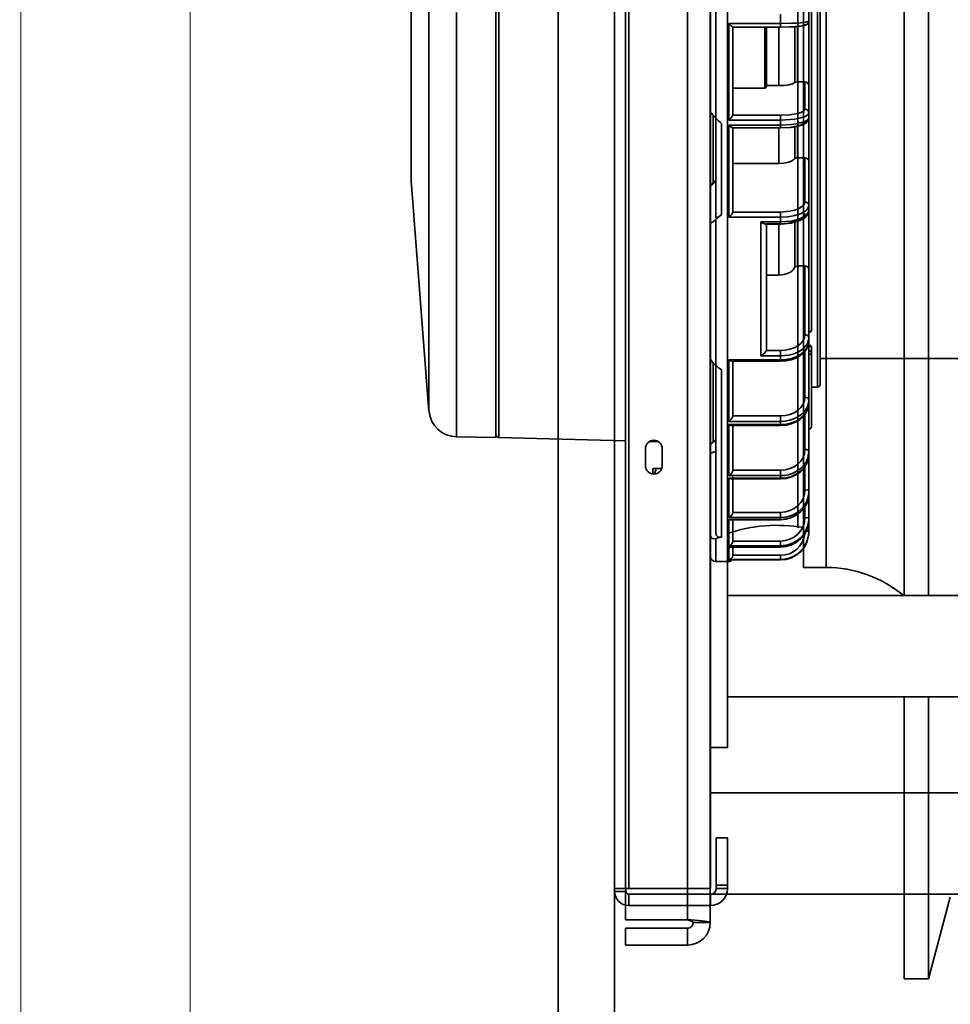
# Model space of a CAD drawing. Header units: millimetres. Extents: x -1465 to 393277, y -3788 to 454312.
# Tile 460 of 656: x 371047 to 371212, y 7473 to 7648. Entities that reach past the tile are written whole.
import ezdxf

# ---------------------------------------------------------------- set-up
doc = ezdxf.new("R2010")
doc.units = ezdxf.units.MM
doc.header["$XCLIPFRAME"] = 2
for name, color, linetype in [('AHU03-3-42950OBJ', 8, 'Continuous'), ('AHU03-3-68109OBJ', 8, 'Continuous'), ('AHU03-3-68635OBJ', 8, 'Continuous'), ('AHU03-3-7365DXF_CONTINUOUS_LINE', 8, 'Continuous'), ('EC-MTR_315-1DXF_CONTINUOUS_LINE', 8, 'Continuous'), ('FL_HEX_SCR_MDXF_CONTINUOUS_LINE', 8, 'Continuous'), ('FLUID-N1', 8, 'Continuous'), ('FLUID-N1-INS', 8, 'Continuous'), ('Impeller', 8, 'Continuous')]:
    doc.layers.add(name, color=color, linetype=linetype)
picture_1 = doc.add_image_def('image2.bmp', size_in_pixel=(2333, 386))

msp = doc.modelspace()

# ---------------------------------------------------------------- linework, layer by layer
at = {"color": 8, "linetype": 'Continuous', "lineweight": 35, "ltscale": 100}
for p, q in [((371142.17, 8097.35), (371142.17, 7216.35)), ((371152.17, 8097.35), (371152.17, 7216.35)), ((371185.67, 7550.8), (371185.67, 7762.9)), ((371189.67, 7550.8), (371189.67, 7762.9)), ((371184.67, 7557.85), (371184.67, 7755.85)), ((371189.67, 7550.8), (371185.67, 7550.8))]:
    msp.add_line(p, q, dxfattribs=at)
for centre, radius, start, end in [((371180.96, 7531.33), 26.94, 79.9321, 109.0487), ((371189.67, 7529.29), 21.51, 49.9125, 90)]:
    msp.add_arc(centre, radius, start, end, dxfattribs=at)
at = {"layer": 'AHU03-3-42950OBJ', "color": 8, "linetype": 'Continuous', "lineweight": 35, "ltscale": 100}
msp.add_line((371203.52, 7545.85), (371203.52, 7767.85), dxfattribs=at)
at = {"layer": 'AHU03-3-68109OBJ', "color": 8, "linetype": 'Continuous', "lineweight": 35, "ltscale": 100}
for p, q in [((371152.17, 7493.35), (371152.17, 7820.35)), ((371154.67, 7819.85), (371154.67, 7493.85)), ((371169.17, 7493.85), (371169.17, 7819.85)), ((371172.17, 7518.85), (371172.17, 7794.85)), ((371169.17, 7518.85), (371172.17, 7518.85)), ((371172.17, 7502.85), (371170.17, 7502.85)), ((371170.17, 7493.85), (371170.17, 7502.85)), ((371172.17, 7493.85), (371172.17, 7502.85)), ((371172.17, 7494.46), (371170.17, 7494.46)), ((371152.17, 7493.85), (371169.17, 7493.85)), ((371152.17, 7493.35), (371154.17, 7493.35)), ((371154.17, 7493.35), (371154.17, 7493.85)), ((371154.67, 7492.85), (371169.17, 7492.85)), ((371154.67, 7490.85), (371154.67, 7492.85)), ((371169.17, 7490.85), (371169.17, 7492.85)), ((371172.17, 7493.85), (371170.17, 7493.85)), ((371154.67, 7490.85), (371169.17, 7490.85)), ((371154.67, 7490.85), (371169.17, 7490.85))]:
    msp.add_line(p, q, dxfattribs=at)
for centre, radius, start, end in [((371154.67, 7493.35), 2.5, 180, 270), ((371154.67, 7493.35), 0.5, 180, 270), ((371169.17, 7493.85), 3, 270, 0), ((371169.17, 7493.85), 1, 270, 0)]:
    msp.add_arc(centre, radius, start, end, dxfattribs=at)
at = {"layer": 'AHU03-3-68635OBJ', "color": 8, "linetype": 'Continuous', "lineweight": 35, "ltscale": 100}
for p, q in [((371172.17, 7545.85), (371401.64, 7545.85)), ((371172.17, 7527.85), (371401.64, 7527.85))]:
    msp.add_line(p, q, dxfattribs=at)
at = {"layer": 'AHU03-3-7365DXF_CONTINUOUS_LINE', "color": 8, "linetype": 'Continuous', "lineweight": 35, "ltscale": 100}
for p, q in [((371154.12, 7825.35), (371154.12, 7488.35)), ((371165.12, 7825.35), (371165.12, 7488.35)), ((371169.12, 7825.85), (371169.12, 7487.85)), ((371157.62, 7568.85), (371157.62, 7571.85)), ((371160.62, 7571.85), (371160.62, 7568.85)), ((371449.82, 7510.85), (371169.12, 7510.85)), ((371449.82, 7492.85), (371169.12, 7492.85)), ((371165.12, 7488.35), (371154.12, 7488.35)), ((371165.75, 7488.3), (371165.12, 7488.35)), ((371169.12, 7487.85), (371166.12, 7487.85)), ((371165.12, 7486.85), (371154.12, 7486.85)), ((371154.12, 7483.85), (371154.12, 7486.85)), ((371165.12, 7483.85), (371165.12, 7486.85)), ((371165.12, 7483.85), (371154.12, 7483.85))]:
    msp.add_line(p, q, dxfattribs=at)
at = {"layer": 'AHU03-3-7365DXF_CONTINUOUS_LINE', "color": 8, "linetype": 'Continuous', "lineweight": 35, "ltscale": 100, "flags": 128}
for points in [[(371166.12, 7487.85), (371166.05, 7487.97), (371165.83, 7488.1), (371165.12, 7488.35)], [(371169.12, 7487.85), (371169.06, 7487.9), (371168.88, 7487.96), (371168.58, 7488.02), (371168.17, 7488.07), (371167.08, 7488.18), (371165.75, 7488.3)]]:
    msp.add_lwpolyline(points, dxfattribs=at)
at = {"layer": 'AHU03-3-7365DXF_CONTINUOUS_LINE', "color": 8, "linetype": 'Continuous', "lineweight": 35, "ltscale": 100}
for centre, radius, start, end in [((371159.12, 7571.85), 1.5, 0, 180), ((371159.12, 7568.85), 1.5, 180, 0), ((371165.12, 7487.85), 4, 270, 0), ((371165.12, 7487.85), 1, 270, 0)]:
    msp.add_arc(centre, radius, start, end, dxfattribs=at)
at = {"layer": 'EC-MTR_315-1DXF_CONTINUOUS_LINE', "color": 8, "linetype": 'Continuous', "lineweight": 35, "ltscale": 100}
for p, q in [((371186.62, 7557.12), (371186.62, 7756.5)), ((371131.12, 7573.85), (371131.12, 7739.85)), ((371131.61, 7739.86), (371131.61, 7573.83)), ((371188.13, 7582.76), (371188.13, 7730.94)), ((371188.62, 7583.26), (371188.62, 7730.44)), ((371170.12, 7727.77), (371170.12, 7612.89)), ((371187.12, 7593), (371187.12, 7705.05)), ((371116.06, 7694.35), (371116.06, 7619.35)), ((371119.23, 7578.45), (371119.23, 7649.64)), ((371124.12, 7649.19), (371124.12, 7573.97)), ((371181.62, 7646.61), (371181.62, 7648.9)), ((371172.42, 7647.24), (371181.62, 7647.24)), ((371172.42, 7630.11), (371172.42, 7647.24)), ((371181.62, 7646.61), (371173.12, 7646.61)), ((371181.62, 7646.61), (371173.12, 7646.61)), ((371173.12, 7646.61), (371173.12, 7646.61)), ((371173.12, 7630.96), (371173.12, 7646.61)), ((371178.82, 7635.8), (371178.82, 7646.61)), ((371179.12, 7636.1), (371179.12, 7646.61)), ((371181.27, 7636.22), (371181.27, 7646.61)), ((371184.15, 7646.68), (371184.15, 7636.77)), ((371184.62, 7646.71), (371184.62, 7636.87)), ((371173.12, 7635.8), (371178.82, 7635.8)), ((371181.27, 7636.22), (371179.12, 7636.22)), ((371185.92, 7636.87), (371184.62, 7636.87)), ((371185.92, 7632.08), (371185.92, 7636.87)), ((371169.64, 7619.05), (371169.64, 7630.98)), ((371173.12, 7630.96), (371181.62, 7630.96)), ((371181.62, 7628.72), (371181.62, 7630.96)), ((371171.12, 7629.51), (371171.12, 7613.38)), ((371181.62, 7630.11), (371172.42, 7630.11)), ((371172.42, 7629.23), (371181.62, 7629.23)), ((371172.42, 7612.88), (371172.42, 7629.23)), ((371181.62, 7628.72), (371173.1, 7628.72)), ((371181.62, 7628.74), (371173.12, 7628.74)), ((371173.12, 7613.81), (371173.12, 7628.74)), ((371181.27, 7622.39), (371181.27, 7628.72)), ((371184.15, 7628.92), (371184.15, 7623.3)), ((371184.62, 7629.01), (371184.62, 7623.45)), ((371185.92, 7623.45), (371184.62, 7623.45)), ((371185.92, 7615.63), (371185.92, 7623.45)), ((371181.27, 7622.39), (371173.12, 7622.39)), ((371116.06, 7619.35), (371119.23, 7578.45)), ((371169.12, 7618.54), (371170.12, 7619.54)), ((371170.12, 7619.25), (371169.12, 7618.35)), ((371173.12, 7613.81), (371181.62, 7613.81)), ((371181.62, 7611.66), (371181.62, 7613.81)), ((371170.12, 7612.47), (371170.12, 7556.88)), ((371181.62, 7612.88), (371172.42, 7612.88)), ((371178.12, 7612.06), (371181.62, 7612.06)), ((371178.12, 7588.3), (371178.12, 7612.06)), ((371181.62, 7611.66), (371178.92, 7611.66)), ((371181.62, 7611.73), (371179.08, 7611.73)), ((371179.12, 7589.49), (371179.12, 7611.66)), ((371181.27, 7602.61), (371181.27, 7611.66)), ((371184.15, 7611.98), (371184.15, 7604.02)), ((371184.62, 7612.13), (371184.62, 7604.25)), ((371185.92, 7604.25), (371184.62, 7604.25)), ((371185.92, 7592.11), (371185.92, 7604.25)), ((371181.27, 7602.61), (371179.12, 7602.61)), ((371179.08, 7589.29), (371181.62, 7589.29)), ((371181.62, 7587.38), (371181.62, 7589.29)), ((371185.92, 7580.98), (371185.92, 7589.1)), ((371187.12, 7575.85), (371187.12, 7589.75)), ((371169.64, 7573.03), (371169.64, 7587.04)), ((371172.42, 7587.62), (371181.62, 7587.62)), ((371172.42, 7576.7), (371172.42, 7587.62)), ((371181.62, 7587.38), (371172.95, 7587.38)), ((371181.62, 7587.55), (371173.12, 7587.55)), ((371173.12, 7577.69), (371173.12, 7587.38)), ((371181.62, 7588.3), (371178.12, 7588.3)), ((371257.62, 7587.85), (371188.62, 7587.85)), ((371171.12, 7585.85), (371171.12, 7556.19)), ((371188.13, 7582.76), (371187.12, 7582.74)), ((371181.62, 7576.7), (371172.42, 7576.7)), ((371173.12, 7577.69), (371181.62, 7577.69)), ((371181.62, 7575.96), (371181.62, 7577.69)), ((371185.92, 7571.72), (371185.92, 7577.92)), ((371172.42, 7576.12), (371181.62, 7576.12)), ((371172.42, 7567.08), (371172.42, 7576.12)), ((371181.62, 7575.96), (371172.87, 7575.96)), ((371173.12, 7568.04), (371173.12, 7575.96)), ((371124.12, 7573.97), (371131.12, 7573.85)), ((371131.61, 7573.83), (371154.12, 7573.24)), ((371158.36, 7573.13), (371159.95, 7573.09)), ((371169.12, 7572.52), (371170.12, 7573.52)), ((371170.12, 7573.43), (371169.12, 7572.46)), ((371169.13, 7572.85), (371169.45, 7572.84)), ((371170.12, 7571.34), (371169.12, 7571.07)), ((371173.12, 7568.04), (371181.62, 7568.04)), ((371181.62, 7566.51), (371181.62, 7568.04)), ((371185.92, 7564.56), (371185.92, 7568.67)), ((371181.62, 7567.08), (371172.42, 7567.08)), ((371172.42, 7566.61), (371181.62, 7566.61)), ((371172.42, 7559.66), (371172.42, 7566.61)), ((371181.62, 7566.51), (371172.78, 7566.51)), ((371173.12, 7560.58), (371173.12, 7566.51)), ((371173.12, 7560.57), (371181.62, 7560.57)), ((371181.62, 7559.27), (371181.62, 7560.57)), ((371185.92, 7559.67), (371185.92, 7561.57)), ((371181.62, 7559.66), (371172.42, 7559.66)), ((371172.42, 7559.32), (371181.62, 7559.32)), ((371172.42, 7554.64), (371172.42, 7559.32)), ((371181.62, 7559.27), (371172.68, 7559.27)), ((371173.12, 7555.48), (371173.12, 7559.27)), ((371170.12, 7555.91), (371170.12, 7551.85)), ((371173.12, 7555.48), (371181.62, 7555.48)), ((371181.62, 7554.42), (371181.62, 7555.48)), ((371181.62, 7554.64), (371172.42, 7554.64)), ((371172.42, 7554.44), (371172.58, 7554.42)), ((371172.42, 7554.44), (371181.62, 7554.44)), ((371172.42, 7552.21), (371172.42, 7554.44)), ((371181.62, 7554.42), (371172.58, 7554.42)), ((371173.12, 7552.96), (371173.12, 7554.42)), ((371172.42, 7551.85), (371170.12, 7551.85)), ((371181.62, 7552.21), (371172.42, 7552.21)), ((371172.42, 7552.14), (371172.48, 7552.13)), ((371172.42, 7552.14), (371181.62, 7552.14)), ((371172.42, 7551.85), (371172.42, 7552.14)), ((371181.62, 7552.13), (371172.48, 7552.13)), ((371173.12, 7552.96), (371181.62, 7552.96)), ((371181.62, 7552.13), (371181.62, 7552.96))]:
    msp.add_line(p, q, dxfattribs=at)
at = {"layer": 'EC-MTR_315-1DXF_CONTINUOUS_LINE', "color": 8, "linetype": 'Continuous', "lineweight": 35, "ltscale": 100, "flags": 128}
for points in [[(371172.42, 7647.24), (371172.83, 7646.85), (371173, 7646.7), (371173.11, 7646.61)], [(371173.11, 7646.61), (371173.12, 7646.61)], [(371181.62, 7646.61), (371183.41, 7646.64), (371184.2, 7646.68), (371184.89, 7646.74), (371185.45, 7646.8), (371185.89, 7646.89), (371186.29, 7647.06), (371186.52, 7647.3), (371186.62, 7647.68)], [(371186.62, 7647.68), (371186.53, 7647.6), (371186.24, 7647.51), (371185.78, 7647.44), (371185.16, 7647.37), (371184.4, 7647.32), (371183.54, 7647.28), (371181.62, 7647.24)], [(371181.62, 7646.61), (371183.27, 7646.64), (371184.01, 7646.67), (371184.67, 7646.72), (371185.2, 7646.78), (371185.6, 7646.84), (371185.84, 7646.91), (371185.92, 7646.99)], [(371186.57, 7647.4), (371186.31, 7647.1), (371185.92, 7646.99)], [(371181.27, 7636.22), (371182.22, 7636.26), (371183.06, 7636.37), (371183.73, 7636.55), (371184.15, 7636.77)], [(371184.62, 7636.87), (371184.33, 7636.84), (371184.15, 7636.77)], [(371185.92, 7636.87), (371186.19, 7636.81), (371186.42, 7636.67), (371186.57, 7636.45), (371186.62, 7636.19)], [(371169.8, 7630.8), (371169.56, 7631.06), (371169.35, 7631.32), (371169.19, 7631.54), (371169.12, 7631.69)], [(371173.12, 7630.96), (371173.07, 7630.85), (371172.95, 7630.68), (371172.78, 7630.48), (371172.6, 7630.29)], [(371185.92, 7632.08), (371185.82, 7631.83), (371185.6, 7631.65), (371185.2, 7631.46), (371184.67, 7631.29), (371183.27, 7631.05), (371181.62, 7630.96)], [(371181.62, 7630.11), (371184.12, 7630.28), (371185.16, 7630.49), (371185.95, 7630.75)], [(371181.62, 7628.72), (371183.43, 7628.81), (371184.24, 7628.93), (371184.96, 7629.1), (371185.56, 7629.3), (371186.06, 7629.57), (371186.45, 7629.96), (371186.62, 7630.53)], [(371186.62, 7630.53), (371186.5, 7630.25), (371186.24, 7630.03), (371185.78, 7629.81), (371185.16, 7629.61), (371184.4, 7629.45), (371183.54, 7629.33), (371181.62, 7629.23)], [(371185.92, 7632.08), (371186.19, 7632.02), (371186.42, 7631.88), (371186.57, 7631.66), (371186.62, 7631.4)], [(371185.95, 7630.75), (371186.36, 7630.98), (371186.58, 7631.23)], [(371186.58, 7631.23), (371186.62, 7631.4)], [(371172.42, 7629.23), (371172.63, 7629.05), (371172.82, 7628.89), (371172.98, 7628.77), (371173.1, 7628.72)], [(371173.1, 7628.72), (371173.12, 7628.72), (371173.12, 7628.74)], [(371181.62, 7628.74), (371183.27, 7628.83), (371184.67, 7629.07), (371185.2, 7629.24), (371185.6, 7629.43), (371185.82, 7629.61), (371185.92, 7629.85)], [(371186.61, 7630.38), (371186.36, 7630), (371185.92, 7629.85)], [(371184.62, 7623.45), (371184.33, 7623.41), (371184.15, 7623.3)], [(371185.92, 7623.45), (371186.42, 7623.26), (371186.57, 7623.05), (371186.62, 7622.81)], [(371181.27, 7622.39), (371182.18, 7622.45), (371183.06, 7622.64), (371183.73, 7622.93), (371184.15, 7623.3)], [(371185.92, 7615.63), (371185.81, 7615.21), (371185.51, 7614.85), (371184.67, 7614.34), (371184.01, 7614.12), (371183.27, 7613.95), (371181.62, 7613.81)], [(371185.92, 7615.63), (371186.42, 7615.44), (371186.57, 7615.24), (371186.62, 7614.99)], [(371185.95, 7613.94), (371186.18, 7614.12), (371186.58, 7614.72)], [(371186.58, 7614.72), (371186.62, 7614.99)], [(371171.12, 7613.38), (371170.79, 7613.1), (371170.63, 7612.99), (371170.48, 7612.89), (371170.34, 7612.83), (371170.23, 7612.8), (371170.15, 7612.82), (371170.12, 7612.89)], [(371173.12, 7613.81), (371173.09, 7613.68), (371172.99, 7613.52), (371172.72, 7613.18)], [(371181.62, 7611.66), (371183.46, 7611.82), (371185.03, 7612.29), (371185.66, 7612.63), (371186.15, 7613.05), (371186.5, 7613.57), (371186.62, 7614.18)], [(371186.62, 7614.18), (371186.49, 7613.69), (371186.15, 7613.28), (371185.16, 7612.68), (371184.4, 7612.42), (371183.54, 7612.22), (371181.62, 7612.06)], [(371181.62, 7612.88), (371182.88, 7612.95), (371184.12, 7613.17), (371185.16, 7613.5), (371185.95, 7613.94)], [(371182.31, 7611.75), (371183.73, 7611.96), (371184.36, 7612.14), (371184.9, 7612.36), (371185.34, 7612.63), (371185.66, 7612.91), (371185.85, 7613.21), (371185.92, 7613.54)], [(371169.12, 7611.99), (371169.15, 7611.92), (371169.23, 7611.9), (371169.34, 7611.92), (371169.48, 7611.99), (371169.63, 7612.08), (371169.79, 7612.19), (371170.12, 7612.47)], [(371178.12, 7612.06), (371178.55, 7611.78), (371178.92, 7611.66)], [(371178.92, 7611.66), (371179.08, 7611.73)], [(371184.62, 7604.25), (371184.47, 7604.23), (371184.15, 7604.02)], [(371185.92, 7604.25), (371186.42, 7604.09), (371186.62, 7603.72)], [(371181.27, 7602.61), (371182.22, 7602.71), (371182.8, 7602.89), (371183.35, 7603.16), (371183.82, 7603.54), (371184.15, 7604.02)], [(371185.92, 7592.11), (371185.84, 7591.55), (371185.6, 7591.03), (371185.18, 7590.52), (371184.67, 7590.11), (371183.99, 7589.75), (371183.27, 7589.5), (371182.45, 7589.34), (371181.62, 7589.29)], [(371185.92, 7592.11), (371186.42, 7591.95), (371186.62, 7591.58)], [(371186.62, 7592.6), (371186.98, 7592.72)], [(371186.98, 7592.72), (371187.04, 7592.78), (371187.12, 7593)], [(371181.62, 7587.38), (371182.57, 7587.44), (371183.5, 7587.63), (371184.33, 7587.93), (371185.1, 7588.36), (371185.72, 7588.86), (371186.21, 7589.49), (371186.52, 7590.17), (371186.62, 7590.9)], [(371186.62, 7590.9), (371186.52, 7590.25), (371186.24, 7589.65), (371185.76, 7589.05), (371185.16, 7588.58), (371184.38, 7588.16), (371183.54, 7587.87), (371182.59, 7587.68), (371181.62, 7587.62)], [(371181.62, 7588.3), (371183.08, 7588.44), (371184, 7588.7), (371184.88, 7589.09), (371185.65, 7589.63), (371186.24, 7590.33)], [(371186.24, 7590.33), (371186.36, 7590.53), (371186.58, 7591.15)], [(371178.68, 7588.76), (371178.55, 7588.63), (371178.12, 7588.3)], [(371178.99, 7589.13), (371178.92, 7589.04), (371178.68, 7588.76)], [(371179.08, 7589.29), (371178.99, 7589.13)], [(371179.12, 7589.49), (371179.08, 7589.29)], [(371186.62, 7590.17), (371186.98, 7590.04)], [(371187.12, 7589.75), (371187.09, 7589.86), (371186.9, 7589.99), (371186.62, 7590.04)], [(371186.62, 7589.22), (371186.82, 7589.2), (371187.02, 7589.1), (371187.12, 7588.93)], [(371187.12, 7588.93), (371186.98, 7588.64), (371186.62, 7588.51)], [(371186.98, 7590.04), (371187.04, 7589.98), (371187.12, 7589.75)], [(371169.76, 7586.9), (371169.33, 7587.44), (371169.18, 7587.74), (371169.12, 7588)], [(371170.12, 7586.59), (371170.03, 7586.66), (371169.76, 7586.9)], [(371172.42, 7587.62), (371172.7, 7587.45), (371172.95, 7587.38)], [(371172.95, 7587.38), (371173.07, 7587.42), (371173.12, 7587.55)], [(371185.92, 7580.98), (371185.84, 7580.33), (371185.6, 7579.72), (371185.19, 7579.14), (371184.67, 7578.65), (371184, 7578.24), (371183.27, 7577.94), (371182.46, 7577.75), (371181.62, 7577.69)], [(371181.62, 7575.96), (371182.58, 7576.03), (371183.51, 7576.25), (371184.36, 7576.6), (371185.13, 7577.1), (371185.75, 7577.68), (371186.23, 7578.39), (371186.52, 7579.15), (371186.62, 7579.95)], [(371186.62, 7579.95), (371186.52, 7579.2), (371186.24, 7578.49), (371185.77, 7577.81), (371185.16, 7577.24), (371184.39, 7576.76), (371183.54, 7576.41), (371182.59, 7576.19), (371181.62, 7576.12)], [(371185.92, 7580.98), (371186.42, 7580.85), (371186.62, 7580.53)], [(371181.62, 7576.7), (371182.43, 7576.75), (371183.23, 7576.91), (371183.97, 7577.15), (371184.67, 7577.49), (371185.26, 7577.9), (371185.78, 7578.41), (371186.17, 7578.94), (371186.45, 7579.54)], [(371172.96, 7577.24), (371172.84, 7577.08), (371172.42, 7576.7)], [(371173.12, 7577.69), (371173.11, 7577.58), (371172.96, 7577.24)], [(371172.42, 7576.12), (371172.54, 7576.05), (371172.87, 7575.96)], [(371172.87, 7575.96), (371173.05, 7576.02), (371173.12, 7576.21)], [(371185.92, 7571.72), (371185.84, 7571), (371185.6, 7570.31), (371185.19, 7569.67), (371184.67, 7569.12), (371184.01, 7568.65), (371183.27, 7568.32), (371182.46, 7568.11), (371181.62, 7568.04)], [(371185.92, 7571.72), (371186.19, 7571.7), (371186.48, 7571.58), (371186.62, 7571.36)], [(371186.45, 7570.25), (371186.62, 7571.36)], [(371181.62, 7566.51), (371182.59, 7566.59), (371183.52, 7566.84), (371184.38, 7567.23), (371185.14, 7567.78), (371185.76, 7568.43), (371186.24, 7569.2), (371186.53, 7570.03), (371186.62, 7570.9)], [(371186.62, 7570.9), (371186.53, 7570.06), (371186.24, 7569.26), (371185.77, 7568.51), (371185.16, 7567.87), (371184.39, 7567.33), (371183.54, 7566.94), (371182.59, 7566.69), (371181.62, 7566.61)], [(371181.62, 7567.08), (371182.42, 7567.13), (371183.21, 7567.3), (371183.97, 7567.58), (371184.67, 7567.96), (371185.27, 7568.43), (371185.78, 7568.98), (371186.18, 7569.59), (371186.45, 7570.25)], [(371173.02, 7567.68), (371172.9, 7567.48), (371172.42, 7567.08)], [(371173.12, 7568.04), (371173.12, 7567.95), (371173.02, 7567.68)], [(371172.42, 7566.61), (371172.52, 7566.57), (371172.78, 7566.51)], [(371172.78, 7566.51), (371173.02, 7566.59), (371173.12, 7566.85)], [(371185.92, 7564.56), (371185.84, 7563.78), (371185.6, 7563.03), (371185.2, 7562.34), (371184.67, 7561.74), (371184.01, 7561.24), (371183.27, 7560.88), (371182.46, 7560.65), (371181.62, 7560.57)], [(371185.92, 7564.56), (371186.42, 7564.48), (371186.62, 7564.3)], [(371181.62, 7559.27), (371182.59, 7559.36), (371183.53, 7559.63), (371184.39, 7560.06), (371185.15, 7560.64), (371185.77, 7561.34), (371186.24, 7562.16), (371186.53, 7563.04), (371186.62, 7563.96)], [(371186.62, 7563.96), (371186.53, 7563.06), (371186.24, 7562.19), (371185.78, 7561.38), (371185.16, 7560.68), (371184.4, 7560.1), (371183.54, 7559.68), (371182.6, 7559.41), (371181.62, 7559.32)], [(371181.62, 7559.66), (371182.44, 7559.72), (371183.23, 7559.91), (371183.98, 7560.21), (371184.67, 7560.62), (371185.27, 7561.13), (371185.78, 7561.72), (371186.18, 7562.38), (371186.45, 7563.1)], [(371173.12, 7560.57), (371173.07, 7560.31)], [(371173.07, 7560.31), (371172.95, 7560.08), (371172.42, 7559.66)], [(371172.42, 7559.32), (371172.68, 7559.27)], [(371185.92, 7559.67), (371185.84, 7558.85), (371185.6, 7558.07), (371185.2, 7557.34), (371184.67, 7556.71), (371184.01, 7556.18), (371183.27, 7555.8), (371182.46, 7555.56), (371181.62, 7555.48)], [(371181.62, 7554.42), (371182.6, 7554.51), (371183.54, 7554.79), (371184.4, 7555.24), (371185.16, 7555.85), (371185.78, 7556.59), (371186.24, 7557.44), (371186.53, 7558.36), (371186.62, 7559.31)], [(371186.62, 7559.31), (371186.53, 7558.36), (371186.24, 7557.44), (371185.78, 7556.6), (371185.16, 7555.86), (371184.4, 7555.26), (371183.54, 7554.81), (371182.6, 7554.53), (371181.62, 7554.44)], [(371182.28, 7554.68), (371183.07, 7554.85), (371183.84, 7555.14), (371184.54, 7555.55), (371185.16, 7556.07), (371185.69, 7556.67), (371186.11, 7557.36), (371186.41, 7558.1), (371186.58, 7558.88)], [(371185.92, 7559.67), (371186.42, 7559.62), (371186.57, 7559.57), (371186.62, 7559.51)], [(371181.62, 7552.13), (371182.6, 7552.23), (371183.54, 7552.51), (371184.4, 7552.97), (371185.16, 7553.59), (371185.78, 7554.35), (371186.24, 7555.21), (371186.53, 7556.15), (371186.62, 7557.12)], [(371186.62, 7557.12), (371186.53, 7556.15), (371186.24, 7555.21), (371185.78, 7554.35), (371185.16, 7553.6), (371184.4, 7552.98), (371183.54, 7552.52), (371182.6, 7552.23), (371181.62, 7552.14)], [(371186.15, 7557.24), (371186.34, 7557.24), (371186.49, 7557.22), (371186.59, 7557.21), (371186.62, 7557.19)], [(371169.12, 7556.6), (371169.23, 7556.2), (371169.48, 7555.96), (371169.8, 7555.88), (371170.12, 7555.91)], [(371171.12, 7556.19), (371170.8, 7556.16), (371170.48, 7556.24), (371170.23, 7556.47), (371170.12, 7556.88)], [(371173.12, 7555.48), (371173.11, 7555.32)], [(371185.9, 7556.76), (371185.74, 7556), (371185.44, 7555.27), (371185.02, 7554.62), (371184.49, 7554.05), (371183.86, 7553.58), (371183.16, 7553.24), (371182.4, 7553.03), (371181.62, 7552.96)], [(371182.28, 7552.25), (371183.07, 7552.42), (371183.83, 7552.72), (371184.53, 7553.14), (371185.16, 7553.67), (371185.69, 7554.29), (371186.11, 7555), (371186.41, 7555.75), (371186.58, 7556.54)], [(371173.07, 7555.2), (371172.95, 7554.99), (371172.71, 7554.77), (371172.42, 7554.64)], [(371173.11, 7555.32), (371173.07, 7555.2)], [(371173.05, 7552.65), (371172.77, 7552.33), (371172.42, 7552.21)], [(371173.12, 7552.9), (371173.05, 7552.65)], [(371173.12, 7552.96), (371173.12, 7552.9)]]:
    msp.add_lwpolyline(points, dxfattribs=at)
at = {"layer": 'EC-MTR_315-1DXF_CONTINUOUS_LINE', "color": 8, "linetype": 'Continuous', "lineweight": 35, "ltscale": 100}
for centre, radius, start, end in [((371185.94, 7647.68), 0.688, 336.3459, 340.3666), ((371185.92, 7647.68), 0.7, 340.376, 347.1652), ((371185.93, 7647.68), 0.698, 347.1391, 359.9396), ((371178.82, 7636.1), 0.3, 270, 0), ((371177.86, 7638.47), 11.12, 223.5807, 225.9386), ((371185.97, 7630.53), 0.657, 346.8001, 359.9318), ((371167.17, 7635.53), 7.55, 314.1175, 316.0283), ((371169.51, 7616.08), 4.33, 312.3237, 317.8071), ((371181.63, 7621.79), 10.06, 269.9972, 273.8945), ((371186.62, 7593), 0.5, 270, 0), ((371184.45, 7591.58), 2.18, 348.6068, 359.9368), ((371186.62, 7589.75), 0.5, 0, 90), ((371181.62, 7594.06), 6.51, 270.0024, 276.036), ((371188.12, 7583.26), 0.5, 270.7, 0), ((371183.56, 7580.55), 3.06, 340.7046, 350.2019), ((371183.67, 7580.53), 2.95, 350.2202, 359.9617), ((371124.21, 7578.97), 5, 186.0004, 269), ((371186.62, 7575.85), 0.5, 270, 0), ((371131.62, 7574.33), 0.5, 194.75, 268.5), ((371182.28, 7564.3), 4.34, 343.9011, 359.9319), ((371181.87, 7559.51), 4.75, 352.2937, 359.9834), ((371181.65, 7557.19), 4.97, 352.4673, 359.9848), ((371181.62, 7559.77), 5.13, 270.0132, 277.3177), ((371170.12, 7552.85), 1, 180, 270), ((371172.42, 7552.55), 0.7, 270, 323.7134), ((371181.62, 7557.22), 5.02, 270.0141, 277.4863)]:
    msp.add_arc(centre, radius, start, end, dxfattribs=at)
for centre, major_axis, ratio, start_param, end_param in [((371169.12, 7656.85), (-104.22, 104.22), 0.122785, 1.702493, 1.712018), ((371170.12, 7656.85), (-102.51, -102.51), 0.221695, 1.35263, 1.362154), ((371170.12, 7656.85), (-98.03, 98.03), 0.383864, 1.937315, 1.946839), ((371170.12, 7656.85), (-83.86, -83.86), 0.753554, 0.925025, 0.934548)]:
    msp.add_ellipse(centre, major_axis=major_axis, ratio=ratio, start_param=start_param, end_param=end_param, dxfattribs=at)
at = {"layer": 'FL_HEX_SCR_MDXF_CONTINUOUS_LINE', "color": 8, "linetype": 'Continuous', "lineweight": 35, "ltscale": 100}
for p, q in [((371160.53, 7568.35), (371158.95, 7568.35)), ((371158.95, 7568.35), (371158.95, 7567.37))]:
    msp.add_line(p, q, dxfattribs=at)
at = {"layer": 'FL_HEX_SCR_MDXF_CONTINUOUS_LINE', "color": 8, "linetype": 'Continuous', "lineweight": 35, "ltscale": 100, "flags": 128}
msp.add_lwpolyline([(371159.53, 7568.35), (371159.45, 7568.1), (371159.24, 7567.36)], dxfattribs=at)
at = {"layer": 'FLUID-N1', "color": 8, "linetype": 'Continuous', "lineweight": 18, "ltscale": 100}
msp.add_line((371076.84, 7183.82), (371076.84, 8083.82), dxfattribs=at)
at = {"layer": 'FLUID-N1-INS', "color": 8, "linetype": 'Continuous', "lineweight": 13, "ltscale": 100}
msp.add_line((371046.84, 7083.82), (371046.84, 8183.82), dxfattribs=at)
at = {"layer": 'Impeller', "color": 8, "linetype": 'Continuous', "lineweight": 35, "ltscale": 100}
for p, q in [((371203.52, 7767.85), (371203.52, 7545.85)), ((371207.83, 7767.85), (371207.83, 7545.85)), ((371203.52, 7527.85), (371203.52, 7477.85)), ((371207.83, 7527.85), (371207.83, 7477.85)), ((371211.72, 7492.35), (371207.83, 7477.85)), ((371207.83, 7477.85), (371203.52, 7477.85))]:
    msp.add_line(p, q, dxfattribs=at)

# ---------------------------------------------------------------- pictures from other files: only their frames are drawn
at = {"color": 8, "lineweight": 13}
image = msp.add_image(picture_1, insert=(370143.58, 7164.06), size_in_units=(5943.45, 983.7), dxfattribs=at)
image.set_boundary_path([(-0.5, -0.5), (2332.5, 385.5)])

doc.saveas('drawing.dxf')
